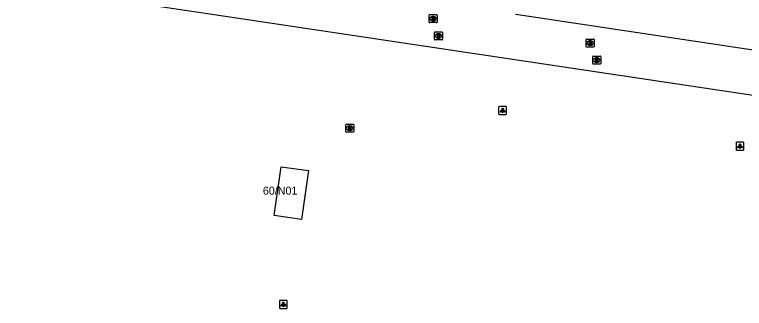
# Model space of a CAD drawing. Extents: x 164150 to 165261, y 382513 to 383432.
# Drawn here: x 164477.9 to 164569.1, y 382809.1 to 382845.8 of the extents above; entities that cross this region are included whole.
import ezdxf

# ---------------------------------------------------------------- set-up
doc = ezdxf.new("R2010")
doc.units = 0
for name, color, linetype in [('IMGEO_Lichtpunt', 7, 'Continuous'), ('IMGEO_Pand', 7, 'Continuous'), ('IMGEO_Pand_nummerreeks', 7, 'Continuous'), ('IMGEO_Rijbaan_lokaal_gesloten', 7, 'Continuous'), ('IMGEO_Rioolput', 7, 'Continuous')]:
    doc.layers.add(name, color=color, linetype=linetype)

msp = doc.modelspace()

# ---------------------------------------------------------------- linework, layer by layer
at = {"layer": 'IMGEO_Lichtpunt'}
for p, q in [((164538.362, 382834.258), (164538.362, 382833.451)), ((164538.362, 382834.258), (164538.362, 382833.451)), ((164539.264, 382834.353), (164538.456, 382834.353)), ((164539.264, 382834.353), (164538.456, 382834.353)), ((164539.358, 382833.451), (164539.358, 382834.258)), ((164539.358, 382833.451), (164539.358, 382834.258)), ((164538.456, 382833.357), (164539.264, 382833.357)), ((164538.456, 382833.357), (164539.264, 382833.357)), ((164568.019, 382829.798), (164568.019, 382828.991)), ((164568.019, 382829.798), (164568.019, 382828.991)), ((164568.921, 382829.893), (164568.113, 382829.893)), ((164568.921, 382829.893), (164568.113, 382829.893)), ((164569.015, 382828.991), (164569.015, 382829.798)), ((164569.015, 382828.991), (164569.015, 382829.798)), ((164568.113, 382828.897), (164568.921, 382828.897)), ((164568.113, 382828.897), (164568.921, 382828.897)), ((164510.962, 382810.014), (164510.962, 382809.207)), ((164510.962, 382810.014), (164510.962, 382809.207)), ((164511.864, 382810.109), (164511.056, 382810.109)), ((164511.864, 382810.109), (164511.056, 382810.109)), ((164511.958, 382809.207), (164511.958, 382810.014)), ((164511.958, 382809.207), (164511.958, 382810.014)), ((164511.056, 382809.113), (164511.864, 382809.113)), ((164511.056, 382809.113), (164511.864, 382809.113))]:
    msp.add_line(p, q, dxfattribs=at)
for points in [[(164538.736, 382833.922), (164538.775, 382833.894), (164538.587, 382833.632), (164538.549, 382833.659), (164538.736, 382833.922)], [(164538.838, 382833.874), (164538.885, 382833.874), (164538.885, 382833.552), (164538.838, 382833.552), (164538.838, 382833.874)], [(164538.948, 382833.894), (164538.986, 382833.921), (164539.173, 382833.659), (164539.134, 382833.631), (164538.948, 382833.894)], [(164568.393, 382829.462), (164568.432, 382829.434), (164568.244, 382829.172), (164568.206, 382829.199), (164568.393, 382829.462)], [(164568.495, 382829.414), (164568.542, 382829.414), (164568.542, 382829.092), (164568.495, 382829.092), (164568.495, 382829.414)], [(164568.605, 382829.434), (164568.643, 382829.461), (164568.83, 382829.199), (164568.791, 382829.171), (164568.605, 382829.434)], [(164511.336, 382809.678), (164511.375, 382809.65), (164511.187, 382809.388), (164511.149, 382809.415), (164511.336, 382809.678)], [(164511.438, 382809.63), (164511.485, 382809.63), (164511.485, 382809.308), (164511.438, 382809.308), (164511.438, 382809.63)], [(164511.548, 382809.65), (164511.586, 382809.677), (164511.773, 382809.415), (164511.734, 382809.387), (164511.548, 382809.65)]]:
    msp.add_lwpolyline(points, dxfattribs=at)
for centre in [(164538.861, 382834.056), (164568.518, 382829.596), (164511.461, 382809.812)]:
    msp.add_circle(centre, 0.0994, dxfattribs=at)
for centre, start, end in [((164538.456, 382834.258), 90, 180), ((164538.456, 382834.258), 90, 180), ((164539.264, 382834.258), 0, 90), ((164539.264, 382834.258), 0, 90), ((164538.456, 382833.451), 180, 270), ((164538.456, 382833.451), 180, 270), ((164539.264, 382833.451), 270, 0), ((164539.264, 382833.451), 270, 360), ((164568.113, 382829.798), 90, 180), ((164568.113, 382829.798), 90, 180), ((164568.921, 382829.798), 0, 90), ((164568.921, 382829.798), 0, 90), ((164568.113, 382828.991), 180, 270), ((164568.113, 382828.991), 180, 270), ((164568.921, 382828.991), 270, 0), ((164568.921, 382828.991), 270, 360), ((164511.056, 382810.014), 90, 180), ((164511.056, 382810.014), 90, 180), ((164511.864, 382810.014), 0, 90), ((164511.864, 382810.014), 0, 90), ((164511.056, 382809.207), 180, 270), ((164511.056, 382809.207), 180, 270), ((164511.864, 382809.207), 270, 0), ((164511.864, 382809.207), 270, 360)]:
    msp.add_arc(centre, 0.0946, start, end, dxfattribs=at)
at = {"layer": 'IMGEO_Pand'}
msp.add_lwpolyline([(164510.305, 382820.718), (164511.209, 382826.831), (164514.612, 382826.336), (164513.723, 382820.221), (164510.305, 382820.718)], dxfattribs=at)
at = {"layer": 'IMGEO_Rijbaan_lokaal_gesloten'}
for points in [[(164604.586, 382830.457), (164582.41, 382833.88), (164500.334, 382846.167), (164456.924, 382852.665), (164408.057, 382860.247), (164402.983, 382860.898)], [(164577.371, 382840.307), (164541.34, 382845.725), (164540.462, 382845.846)]]:
    msp.add_lwpolyline(points, dxfattribs=at)
at = {"layer": 'IMGEO_Rioolput'}
for p, q in [((164529.748, 382845.837), (164530.6, 382845.837)), ((164529.673, 382844.911), (164529.673, 382845.763)), ((164530.184, 382845.057), (164530.159, 382845.057)), ((164530.161, 382845.617), (164530.186, 382845.617)), ((164530.674, 382845.763), (164530.674, 382844.911)), ((164530.6, 382844.837), (164529.748, 382844.837)), ((164530.344, 382842.749), (164530.344, 382843.601)), ((164530.419, 382843.675), (164531.271, 382843.675)), ((164530.832, 382843.455), (164530.857, 382843.455)), ((164531.345, 382843.601), (164531.345, 382842.749)), ((164531.271, 382842.675), (164530.419, 382842.675)), ((164530.855, 382842.895), (164530.83, 382842.895)), ((164549.282, 382841.855), (164549.282, 382842.707)), ((164549.357, 382842.781), (164550.209, 382842.781)), ((164549.77, 382842.561), (164549.795, 382842.561)), ((164550.283, 382842.707), (164550.283, 382841.855)), ((164550.209, 382841.781), (164549.357, 382841.781)), ((164549.793, 382842.001), (164549.768, 382842.001)), ((164550.117, 382839.721), (164550.117, 382840.573)), ((164550.192, 382840.647), (164551.044, 382840.647)), ((164550.605, 382840.427), (164550.63, 382840.427)), ((164551.118, 382840.573), (164551.118, 382839.721)), ((164551.044, 382839.647), (164550.192, 382839.647)), ((164550.628, 382839.867), (164550.603, 382839.867)), ((164519.333, 382832.143), (164520.185, 382832.143)), ((164519.258, 382831.217), (164519.258, 382832.069)), ((164519.769, 382831.363), (164519.744, 382831.363)), ((164519.746, 382831.923), (164519.771, 382831.923)), ((164520.259, 382832.069), (164520.259, 382831.217)), ((164520.185, 382831.143), (164519.333, 382831.143))]:
    msp.add_line(p, q, dxfattribs=at)
for points in [[(164529.748, 382845.837), (164530.6, 382845.837)], [(164529.673, 382844.911), (164529.673, 382845.763)], [(164530.262, 382845.535), (164530.01, 382845.537), (164530.01, 382845.137)], [(164530.01, 382845.137), (164530.134, 382845.137), (164530.134, 382845.299), (164530.145, 382845.299)], [(164530.188, 382845.456), (164530.134, 382845.456), (164530.134, 382845.375)], [(164530.134, 382845.375), (164530.186, 382845.375)], [(164530.192, 382845.27), (164530.263, 382845.137), (164530.403, 382845.137), (164530.338, 382845.263)], [(164530.674, 382845.763), (164530.674, 382844.911)], [(164530.6, 382844.837), (164529.748, 382844.837)], [(164530.344, 382842.749), (164530.344, 382843.601)], [(164530.419, 382843.675), (164531.271, 382843.675)], [(164530.933, 382843.373), (164530.681, 382843.375), (164530.681, 382842.975)], [(164530.681, 382842.975), (164530.805, 382842.975), (164530.805, 382843.137), (164530.816, 382843.137)], [(164530.859, 382843.294), (164530.805, 382843.294), (164530.805, 382843.213)], [(164530.805, 382843.213), (164530.857, 382843.213)], [(164530.863, 382843.108), (164530.934, 382842.975), (164531.074, 382842.975), (164531.009, 382843.101)], [(164531.345, 382843.601), (164531.345, 382842.749)], [(164531.271, 382842.675), (164530.419, 382842.675)], [(164549.282, 382841.855), (164549.282, 382842.707)], [(164549.357, 382842.781), (164550.209, 382842.781)], [(164549.871, 382842.479), (164549.619, 382842.481), (164549.619, 382842.081)], [(164549.619, 382842.081), (164549.743, 382842.081), (164549.743, 382842.243), (164549.754, 382842.243)], [(164549.797, 382842.4), (164549.743, 382842.4), (164549.743, 382842.319)], [(164549.743, 382842.319), (164549.795, 382842.319)], [(164549.801, 382842.214), (164549.872, 382842.081), (164550.012, 382842.081), (164549.947, 382842.207)], [(164550.283, 382842.707), (164550.283, 382841.855)], [(164550.209, 382841.781), (164549.357, 382841.781)], [(164550.117, 382839.721), (164550.117, 382840.573)], [(164550.192, 382840.647), (164551.044, 382840.647)], [(164550.706, 382840.345), (164550.454, 382840.347), (164550.454, 382839.947)], [(164551.118, 382840.573), (164551.118, 382839.721)], [(164551.044, 382839.647), (164550.192, 382839.647)], [(164550.454, 382839.947), (164550.578, 382839.947), (164550.578, 382840.109), (164550.589, 382840.109)], [(164550.632, 382840.266), (164550.578, 382840.266), (164550.578, 382840.185)], [(164550.578, 382840.185), (164550.63, 382840.185)], [(164550.636, 382840.08), (164550.707, 382839.947), (164550.847, 382839.947), (164550.782, 382840.073)], [(164519.333, 382832.143), (164520.185, 382832.143)], [(164519.258, 382831.217), (164519.258, 382832.069)], [(164519.847, 382831.841), (164519.595, 382831.843), (164519.595, 382831.443)], [(164519.595, 382831.443), (164519.719, 382831.443), (164519.719, 382831.605), (164519.73, 382831.605)], [(164519.773, 382831.762), (164519.719, 382831.762), (164519.719, 382831.681)], [(164519.719, 382831.681), (164519.771, 382831.681)], [(164519.777, 382831.576), (164519.848, 382831.443), (164519.988, 382831.443), (164519.923, 382831.569)], [(164520.259, 382832.069), (164520.259, 382831.217)], [(164520.185, 382831.143), (164519.333, 382831.143)]]:
    msp.add_lwpolyline(points, dxfattribs=at)
for centre, radius, start, end in [((164529.75, 382845.761), 0.0765, 91.55205, 178.44795), ((164529.75, 382845.761), 0.0765, 91.55205, 178.44795), ((164530.598, 382845.761), 0.0765, 1.55205, 88.44795), ((164530.598, 382845.761), 0.0765, 1.55205, 88.44795), ((164529.75, 382844.913), 0.0765, 181.55205, 268.44795), ((164529.75, 382844.913), 0.0765, 181.55205, 268.44795), ((164530.144, 382845.246), 0.0533, 26.02933, 88.69889), ((164530.17, 382845.564), 0.19, 274.7715, 282.96867), ((164530.194, 382845.36), 0.0964, 77.00612, 93.18647), ((164530.208, 382845.417), 0.0378, 276.66336, 79.67722), ((164530.261, 382845.425), 0.109, 350.36119, 89.41601), ((164530.259, 382845.425), 0.112, 277.58423, 350.98172), ((164530.243, 382845.21), 0.108, 29.51342, 73.79051), ((164530.598, 382844.913), 0.0765, 271.55205, 358.44795), ((164530.598, 382844.913), 0.0765, 271.55205, 358.44795), ((164530.421, 382843.599), 0.0765, 91.55205, 178.44795), ((164530.421, 382843.599), 0.0765, 91.55205, 178.44795), ((164530.815, 382843.084), 0.0533, 26.02933, 88.69889), ((164530.841, 382843.402), 0.19, 274.7715, 282.96867), ((164530.865, 382843.198), 0.0964, 77.00612, 93.18647), ((164530.879, 382843.255), 0.0378, 276.66336, 79.67722), ((164530.932, 382843.263), 0.109, 350.36119, 89.41601), ((164530.93, 382843.263), 0.112, 277.58423, 350.98172), ((164530.914, 382843.048), 0.108, 29.51342, 73.79051), ((164531.269, 382843.599), 0.0765, 1.55205, 88.44795), ((164531.269, 382843.599), 0.0765, 1.55205, 88.44795), ((164530.421, 382842.751), 0.0765, 181.55205, 268.44795), ((164530.421, 382842.751), 0.0765, 181.55205, 268.44795), ((164531.269, 382842.751), 0.0765, 271.55205, 358.44795), ((164531.269, 382842.751), 0.0765, 271.55205, 358.44795), ((164549.359, 382842.705), 0.0765, 91.55205, 178.44795), ((164549.359, 382842.705), 0.0765, 91.55205, 178.44795), ((164549.753, 382842.19), 0.0533, 26.02933, 88.69889), ((164549.779, 382842.508), 0.19, 274.7715, 282.96867), ((164549.803, 382842.304), 0.0964, 77.00612, 93.18647), ((164549.817, 382842.361), 0.0378, 276.66336, 79.67722), ((164549.87, 382842.369), 0.109, 350.36119, 89.41601), ((164549.868, 382842.369), 0.112, 277.58423, 350.98172), ((164549.852, 382842.154), 0.108, 29.51342, 73.79051), ((164550.207, 382842.705), 0.0765, 1.55205, 88.44795), ((164550.207, 382842.705), 0.0765, 1.55205, 88.44795), ((164549.359, 382841.857), 0.0765, 181.55205, 268.44795), ((164549.359, 382841.857), 0.0765, 181.55205, 268.44795), ((164550.207, 382841.857), 0.0765, 271.55205, 358.44795), ((164550.207, 382841.857), 0.0765, 271.55205, 358.44795), ((164550.194, 382840.571), 0.0765, 91.55205, 178.44795), ((164550.194, 382840.571), 0.0765, 91.55205, 178.44795), ((164550.705, 382840.235), 0.109, 350.36119, 89.41601), ((164551.042, 382840.571), 0.0765, 1.55205, 88.44795), ((164551.042, 382840.571), 0.0765, 1.55205, 88.44795), ((164550.194, 382839.723), 0.0765, 181.55205, 268.44795), ((164550.194, 382839.723), 0.0765, 181.55205, 268.44795), ((164550.588, 382840.056), 0.0533, 26.02933, 88.69889), ((164550.614, 382840.374), 0.19, 274.7715, 282.96867), ((164550.638, 382840.17), 0.0964, 77.00612, 93.18647), ((164550.652, 382840.227), 0.0378, 276.66336, 79.67722), ((164550.703, 382840.235), 0.112, 277.58423, 350.98172), ((164550.687, 382840.02), 0.108, 29.51342, 73.79051), ((164551.042, 382839.723), 0.0765, 271.55205, 358.44795), ((164551.042, 382839.723), 0.0765, 271.55205, 358.44795), ((164519.335, 382832.067), 0.0765, 91.55205, 178.44795), ((164519.335, 382832.067), 0.0765, 91.55205, 178.44795), ((164520.183, 382832.067), 0.0765, 1.55205, 88.44795), ((164520.183, 382832.067), 0.0765, 1.55205, 88.44795), ((164519.335, 382831.219), 0.0765, 181.55205, 268.44795), ((164519.335, 382831.219), 0.0765, 181.55205, 268.44795), ((164519.729, 382831.552), 0.0533, 26.02933, 88.69889), ((164519.755, 382831.87), 0.19, 274.7715, 282.96867), ((164519.779, 382831.666), 0.0964, 77.00612, 93.18647), ((164519.793, 382831.723), 0.0378, 276.66336, 79.67722), ((164519.846, 382831.731), 0.109, 350.36119, 89.41601), ((164519.844, 382831.731), 0.112, 277.58423, 350.98172), ((164519.828, 382831.516), 0.108, 29.51342, 73.79051), ((164520.183, 382831.219), 0.0765, 271.55205, 358.44795), ((164520.183, 382831.219), 0.0765, 271.55205, 358.44795)]:
    msp.add_arc(centre, radius, start, end, dxfattribs=at)
for centre, major_axis, ratio, start_param, end_param in [((164530.16, 382845.337), (-0.387, 0.002), 0.722429, 4.712389, 7.853982), ((164530.185, 382845.337), (-0.39, 0.002), 0.717154, 1.570796, 4.712389), ((164530.831, 382843.175), (-0.387, 0.002), 0.722429, 4.712389, 7.853982), ((164530.856, 382843.175), (-0.39, 0.002), 0.717154, 1.570796, 4.712389), ((164549.769, 382842.281), (-0.387, 0.002), 0.722429, 4.712389, 7.853982), ((164549.794, 382842.281), (-0.39, 0.002), 0.717154, 1.570796, 4.712389), ((164550.604, 382840.147), (-0.387, 0.002), 0.722429, 4.712389, 7.853982), ((164550.629, 382840.147), (-0.39, 0.002), 0.717154, 1.570796, 4.712389), ((164519.745, 382831.643), (-0.387, 0.002), 0.722429, 4.712389, 7.853982), ((164519.77, 382831.643), (-0.39, 0.002), 0.717154, 1.570796, 4.712389)]:
    msp.add_ellipse(centre, major_axis=major_axis, ratio=ratio, start_param=start_param, end_param=end_param, dxfattribs=at)

# ---------------------------------------------------------------- texts
at = {"layer": 'IMGEO_Pand_nummerreeks'}
msp.add_text('60/N01', height=1, dxfattribs=at).set_placement((164508.901, 382823.332))

doc.saveas('drawing.dxf')
